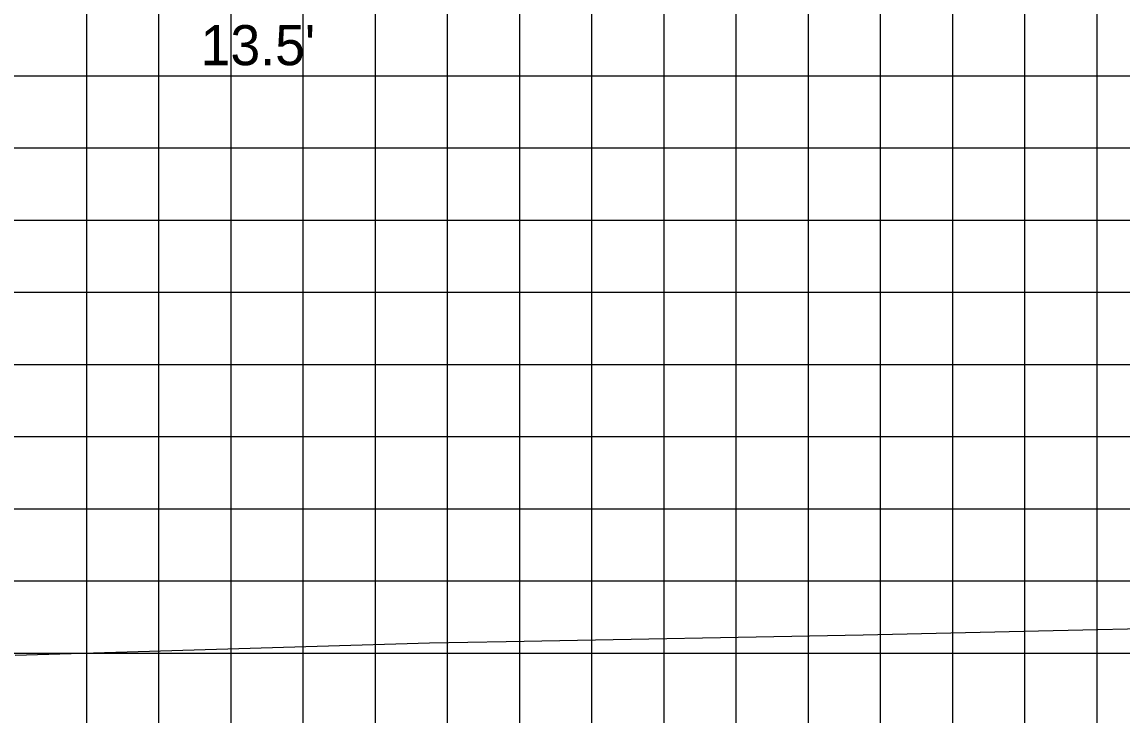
# Model space of a CAD drawing. Extents: x 1797809 to 2198143, y 249608 to 1237864.
# Drawn here: x 2194743.9 to 2194774.38, y 1237280.39 to 1237299.6 of the extents above; entities that cross this region are included whole.
import ezdxf

# ---------------------------------------------------------------- set-up
doc = ezdxf.new("R2010")
doc.units = 0
for name, color, linetype in [('DESIGN - SHEET - Light Grid', 7, 'Continuous'), ('GSSHT', 7, 'Continuous'), ('Level 55', 7, 'Continuous')]:
    doc.layers.add(name, color=color, linetype=linetype)

msp = doc.modelspace()

# ---------------------------------------------------------------- linework, layer by layer
at = {"layer": 'DESIGN - SHEET - Light Grid'}
msp.add_lwpolyline([(2194743.707, 1237282.046), (2194752.078, 1237282.294), (2194755.19, 1237282.386), (2194757.315, 1237282.427), (2194767.204, 1237282.616), (2194772.472, 1237282.736), (2194779.067, 1237282.883), (2194779.959, 1237282.876), (2194780.318, 1237282.879), (2194784.968, 1237282.734), (2194786.754, 1237282.676), (2194793.704, 1237281.196), (2194793.917, 1237281.15), (2194793.975, 1237281.138), (2194794.071, 1237281.128), (2194794.147, 1237281.078), (2194797.994, 1237280.674)], dxfattribs=at)
at = {"layer": 'GSSHT'}
for p, q in [((2194745.688, 1237258.106), (2194745.688, 1237318.106)), ((2194747.688, 1237258.106), (2194747.688, 1237318.106)), ((2194749.688, 1237258.106), (2194749.688, 1237318.106)), ((2194751.688, 1237258.106), (2194751.688, 1237318.106)), ((2194753.688, 1237258.106), (2194753.688, 1237318.106)), ((2194755.688, 1237258.106), (2194755.688, 1237318.106)), ((2194757.688, 1237258.106), (2194757.688, 1237318.106)), ((2194759.688, 1237258.106), (2194759.688, 1237318.106)), ((2194761.688, 1237258.106), (2194761.688, 1237318.106)), ((2194763.688, 1237258.106), (2194763.688, 1237318.106)), ((2194765.688, 1237258.106), (2194765.688, 1237318.106)), ((2194767.688, 1237258.106), (2194767.688, 1237318.106)), ((2194769.688, 1237258.106), (2194769.688, 1237318.106)), ((2194771.688, 1237258.106), (2194771.688, 1237318.106)), ((2194773.688, 1237258.106), (2194773.688, 1237318.106)), ((2194697.688, 1237298.106), (2194827.688, 1237298.106)), ((2194697.688, 1237296.106), (2194827.688, 1237296.106)), ((2194697.688, 1237294.106), (2194827.688, 1237294.106)), ((2194697.688, 1237292.106), (2194827.688, 1237292.106)), ((2194697.688, 1237290.106), (2194827.688, 1237290.106)), ((2194697.688, 1237288.106), (2194827.688, 1237288.106)), ((2194697.688, 1237286.106), (2194827.688, 1237286.106)), ((2194697.688, 1237284.106), (2194827.688, 1237284.106)), ((2194697.688, 1237282.106), (2194827.688, 1237282.106))]:
    msp.add_line(p, q, dxfattribs=at)

# ---------------------------------------------------------------- texts
at = {"layer": 'Level 55'}
msp.add_text("13.5'", height=1.1105, dxfattribs=at).set_placement((2194748.846, 1237298.401))

doc.saveas('drawing.dxf')
